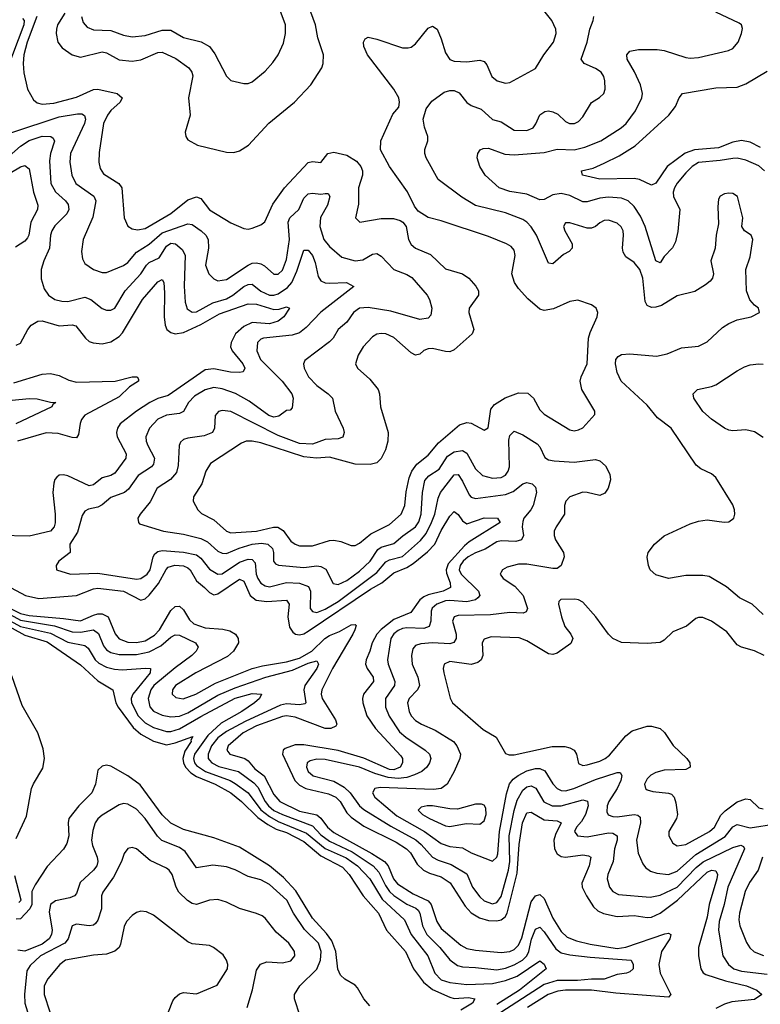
# Model space of a CAD drawing. Header units: inches. Extents: x 1308407 to 1441228, y 959628 to 1036311.
# Tile 607 of 656: x 1402246 to 1405697, y 1005245 to 1009834. Entities that reach past the tile are written whole.
import ezdxf

# ---------------------------------------------------------------- set-up
doc = ezdxf.new("R2010")
doc.units = ezdxf.units.IN
doc.header["$MEASUREMENT"] = 0
doc.layers.add('B4000', color=7, linetype='Continuous')

msp = doc.modelspace()

# ---------------------------------------------------------------- linework, layer by layer
at = {"layer": 'B4000', "color": 5}
for points, elevation in [([(1402326.4, 1009850), (1402281, 1009730), (1402265.9, 1009670), (1402261.8, 1009630), (1402265.9, 1009585.9), (1402282.1, 1009510), (1402310, 1009460.2), (1402326.9, 1009446.9), (1402350, 1009440.7), (1402405.4, 1009445.4), (1402510, 1009472.5), (1402590, 1009508.3), (1402610, 1009510.1), (1402700.3, 1009490), (1402723.2, 1009470), (1402714, 1009450), (1402670, 1009410.5), (1402654.6, 1009390), (1402636.9, 1009350), (1402616, 1009216), (1402614.8, 1009170), (1402621.3, 1009141.3), (1402635.7, 1009115.7), (1402708.2, 1009070), (1402721.2, 1009050), (1402732.9, 1008910), (1402750, 1008872.2), (1402770, 1008859.7), (1402795, 1008855), (1402830, 1008861.2), (1402950, 1008930.5), (1403030, 1008995.4), (1403070, 1009009), (1403090, 1009000.9), (1403130, 1008948.7), (1403230, 1008887.5), (1403290, 1008861.2), (1403310, 1008858.6), (1403330, 1008862.8), (1403370, 1008877.8), (1403388.3, 1008891.7), (1403426, 1008974), (1403479.6, 1009050), (1403590, 1009169.4), (1403610, 1009173.4), (1403650, 1009169.1), (1403682.6, 1009210), (1403710, 1009216.8), (1403770, 1009203.6), (1403815.4, 1009175.4), (1403835.4, 1009150), (1403842.7, 1009130), (1403843.5, 1009110), (1403825.2, 1009050), (1403825, 1008975.1), (1403810.6, 1008910), (1403830.5, 1008890.5), (1403930, 1008907.8), (1403987.8, 1008907.8), (1404018.9, 1008898.9), (1404031, 1008891), (1404046.7, 1008870), (1404058.5, 1008810), (1404070, 1008785.7), (1404090.5, 1008770), (1404159.8, 1008739.8), (1404230, 1008672.7), (1404310, 1008650.2), (1404339.1, 1008630), (1404372.3, 1008592.3), (1404383.9, 1008570), (1404384.4, 1008550), (1404340.2, 1008490), (1404339.3, 1008470), (1404361.6, 1008390), (1404353.8, 1008370), (1404270, 1008295.9), (1404250, 1008286.8), (1404230, 1008287), (1404170, 1008301.5), (1404150, 1008300.8), (1404130, 1008292.1), (1404110, 1008275.8), (1404090, 1008271.1), (1404070, 1008281.5), (1403990, 1008353.6), (1403952, 1008370), (1403930, 1008372), (1403910, 1008368), (1403890, 1008355.8), (1403847.1, 1008310), (1403822.8, 1008270), (1403810.3, 1008230), (1403820.4, 1008210), (1403878, 1008158), (1403916.9, 1008110), (1403922.8, 1008090), (1403926.9, 1008030), (1403963.6, 1007910), (1403962.2, 1007870), (1403950.2, 1007829.8), (1403930.9, 1007789.1), (1403910.9, 1007769.1), (1403878.9, 1007761.1), (1403810, 1007761.9), (1403690, 1007794.3), (1403629.1, 1007790.9), (1403570, 1007796.1), (1403370, 1007861.3), (1403329.6, 1007870.4), (1403300.7, 1007870), (1403279, 1007861), (1403134.6, 1007765.4), (1403113.8, 1007730), (1403095, 1007670), (1403055.5, 1007610), (1403054, 1007590), (1403076.5, 1007550), (1403092.4, 1007532.4), (1403150, 1007503.5), (1403210, 1007450.8), (1403230, 1007442.9), (1403350, 1007450.8), (1403429, 1007469), (1403448.6, 1007468.6), (1403473.3, 1007453.3), (1403510, 1007403.7), (1403530, 1007388.8), (1403550, 1007381.4), (1403610, 1007382.3), (1403690, 1007406), (1403710, 1007407.7), (1403742.4, 1007402.4), (1403790, 1007383.8), (1403810, 1007382.6), (1403830, 1007393.5), (1403882.1, 1007437.9), (1403970, 1007481.8), (1404024.3, 1007530), (1404040.2, 1007570), (1404047.1, 1007632.9), (1404060.8, 1007699.2), (1404073.2, 1007730), (1404097, 1007763), (1404150, 1007803.7), (1404197.9, 1007862.1), (1404294.7, 1007945.3), (1404330, 1007957.3), (1404350, 1007954), (1404410, 1007921.1), (1404428.5, 1007931.5), (1404441.1, 1008018.9), (1404458.7, 1008041.3), (1404508, 1008072), (1404570, 1008095.7), (1404613.9, 1008093.9), (1404640.3, 1008070), (1404670, 1008015.8), (1404690, 1007996.1), (1404810, 1007922.6), (1404830, 1007918), (1404850, 1007921.7), (1404870, 1007932.4), (1404925.6, 1007994.4), (1404926.6, 1008010), (1404864.8, 1008110), (1404857.4, 1008150), (1404862.4, 1008170), (1404890.5, 1008229.5), (1404896.8, 1008350), (1404903.8, 1008376.2), (1404937.4, 1008450), (1404939.6, 1008470), (1404932.3, 1008490), (1404910, 1008504.5), (1404847.6, 1008527.6), (1404810, 1008521.3), (1404734.2, 1008485.8), (1404690, 1008479.5), (1404670, 1008485.2), (1404613.3, 1008533.3), (1404570, 1008581.5), (1404551.4, 1008610), (1404539.8, 1008650), (1404555.4, 1008735.4), (1404550, 1008759.5), (1404536.4, 1008776.4), (1404514, 1008790), (1404430, 1008824.4), (1404210, 1008897.4), (1404150, 1008912.8), (1404102.3, 1008942.3), (1404085.2, 1008965.2), (1404052.5, 1009032.5), (1403969.8, 1009150), (1403927.6, 1009227.6), (1403929.2, 1009270), (1403985.3, 1009394.7), (1404013.1, 1009426.9), (1404015.7, 1009450), (1404012, 1009470), (1403990, 1009509.9), (1403867.3, 1009670), (1403849.9, 1009710), (1403848.3, 1009730), (1403855.3, 1009744.7), (1403870, 1009753), (1403910, 1009744.2), (1404030, 1009703.5), (1404056.9, 1009703.1), (1404070, 1009706.7), (1404090, 1009721.1), (1404150, 1009794.7), (1404170, 1009803.9), (1404190.8, 1009790), (1404210, 1009745.3), (1404230, 1009679.6), (1404250, 1009649.3), (1404270, 1009641.3), (1404330, 1009637.5), (1404390, 1009645.6), (1404410, 1009639.6), (1404423.6, 1009623.6), (1404446.3, 1009570), (1404470.7, 1009550), (1404510, 1009539), (1404530, 1009540.9), (1404650, 1009606.4), (1404688.6, 1009670), (1404733.1, 1009730), (1404746, 1009770), (1404745, 1009790), (1404726, 1009830), (1404670, 1009900.4)], 2680), ([(1402455.7, 1009864.3), (1402422.5, 1009810), (1402416.9, 1009790), (1402415.6, 1009770), (1402423.6, 1009730), (1402443.5, 1009703.5), (1402490, 1009670.2), (1402530, 1009660.1), (1402630, 1009683.8), (1402650, 1009680.4), (1402710, 1009647), (1402770, 1009641), (1402810, 1009647.5), (1402890, 1009682.2), (1402910, 1009682.3), (1402973.8, 1009653.8), (1403034.2, 1009610), (1403048.7, 1009590), (1403052.2, 1009572.2), (1403032, 1009470), (1403040.2, 1009390), (1403017.6, 1009310), (1403020.4, 1009290), (1403030, 1009274), (1403074.8, 1009250), (1403210, 1009216.2), (1403244.2, 1009215.8), (1403270, 1009222.8), (1403312.8, 1009250), (1403407.6, 1009352.4), (1403527.2, 1009450), (1403602.2, 1009530), (1403654.7, 1009610), (1403660.9, 1009630), (1403661.6, 1009670), (1403635.2, 1009750), (1403624.3, 1009810), (1403602.6, 1009870)], 2720), ([(1402534.1, 1009850), (1402541.3, 1009821.3), (1402560.1, 1009800.1), (1402590, 1009787.5), (1402670, 1009783.6), (1402730, 1009762.6), (1402770, 1009754.4), (1402830, 1009760.4), (1402910, 1009785.4), (1402950, 1009785.3), (1403010, 1009750.9), (1403091.3, 1009731.3), (1403130.1, 1009710.1), (1403155.3, 1009675.3), (1403210, 1009570.4), (1403230, 1009550.4), (1403290, 1009536.5), (1403310, 1009536.9), (1403330, 1009544.9), (1403390, 1009594.6), (1403425.5, 1009634.5), (1403451, 1009670), (1403474.9, 1009725.1), (1403484.8, 1009770), (1403484.2, 1009810), (1403455.8, 1009890)], 2740), ([(1405716.5, 1009130), (1405690, 1009152.6), (1405630, 1009179.4), (1405590, 1009188.4), (1405570, 1009188), (1405510, 1009177.5), (1405410, 1009169.2), (1405379.3, 1009150), (1405350, 1009120.7), (1405310, 1009072.5), (1405297, 1009050), (1405290.8, 1009030), (1405293.3, 1009010), (1405322.6, 1008950), (1405313.2, 1008846.8), (1405301.3, 1008798.7), (1405288.8, 1008771.2), (1405249, 1008730), (1405230, 1008701.3), (1405210, 1008709.6), (1405160.8, 1008870), (1405138.4, 1008918.4), (1405110, 1008963.7), (1405081.5, 1008990), (1405050, 1009002.1), (1404990, 1009006.4), (1404950, 1009001.8), (1404890, 1008986), (1404870, 1008985.7), (1404810, 1009014.9), (1404770, 1009023.7), (1404730, 1009018), (1404690, 1008996.1), (1404670, 1008994.8), (1404610, 1009020.5), (1404530, 1009032.9), (1404481, 1009050), (1404415.8, 1009110), (1404389.7, 1009150), (1404378, 1009190), (1404380.5, 1009210), (1404392.5, 1009227.5), (1404405.8, 1009234.2), (1404430, 1009234.7), (1404507.2, 1009207.2), (1404550, 1009204.2), (1404690, 1009216), (1404750, 1009230.1), (1404830, 1009227.6), (1404879.3, 1009240.7), (1404954, 1009270), (1405048.5, 1009330), (1405071.6, 1009350), (1405115.4, 1009410), (1405145.3, 1009470), (1405148.9, 1009490), (1405138.2, 1009530), (1405110.9, 1009590.9), (1405077.2, 1009650), (1405075.4, 1009670), (1405090, 1009687), (1405130, 1009696.1), (1405216.1, 1009696.1), (1405250, 1009690.8), (1405350, 1009658), (1405370, 1009654.6), (1405410, 1009658), (1405549.8, 1009690.2), (1405570, 1009700.3), (1405593.7, 1009730), (1405609.7, 1009770), (1405613.6, 1009793.6), (1405609.3, 1009810), (1405598.9, 1009818.9), (1405490, 1009869.8)], 2640), ([(1402259.6, 1009839.6), (1402266.6, 1009830), (1402265.2, 1009810), (1402159.9, 1009530)], 2660), ([(1405710, 1007061.7), (1405659.1, 1007110), (1405599.6, 1007139.6), (1405539.8, 1007190), (1405458.4, 1007238.4), (1405430, 1007243.2), (1405350, 1007244), (1405269.8, 1007229.8), (1405210, 1007246.3), (1405184.5, 1007270), (1405176, 1007290), (1405169.5, 1007329.5), (1405174, 1007350), (1405204.7, 1007390), (1405250, 1007428.9), (1405370, 1007484.1), (1405410, 1007496.5), (1405450, 1007502.6), (1405528.2, 1007491.8), (1405550, 1007493.7), (1405573.3, 1007510), (1405578.7, 1007530), (1405577.6, 1007550), (1405570, 1007572.7), (1405490, 1007700.5), (1405470, 1007717.3), (1405420.4, 1007740.3), (1405398.4, 1007758.4), (1405282.2, 1007930), (1405217.7, 1007977.7), (1405170, 1008038.2), (1405048.7, 1008150), (1405029.8, 1008190.2), (1405022.3, 1008230), (1405024.5, 1008250), (1405035.2, 1008264.8), (1405050, 1008273.8), (1405090, 1008276.3), (1405213.4, 1008266.6), (1405263.7, 1008276.3), (1405330, 1008304.4), (1405410, 1008312.7), (1405450, 1008332.7), (1405521.1, 1008398.9), (1405550, 1008418.3), (1405590, 1008434.6), (1405655.3, 1008450), (1405694, 1008470), (1405689.2, 1008490), (1405670, 1008503.7), (1405648.8, 1008528.8), (1405633.3, 1008570), (1405629.6, 1008670), (1405650.8, 1008729.2), (1405662, 1008810), (1405654.7, 1008830), (1405624.2, 1008850), (1405611.1, 1008870), (1405615.3, 1008910), (1405591.3, 1009010), (1405570, 1009024.5), (1405550, 1009025.6), (1405530, 1009022), (1405510, 1009012), (1405502.6, 1008997.4), (1405498.7, 1008961.3), (1405503, 1008883), (1405491.1, 1008830), (1405486.9, 1008770), (1405466.5, 1008710), (1405478.7, 1008650), (1405474, 1008630), (1405464.1, 1008615.9), (1405442.3, 1008597.7), (1405392.1, 1008568), (1405310, 1008547.6), (1405237.4, 1008502.6), (1405210, 1008493.8), (1405190, 1008493.1), (1405170, 1008502.5), (1405160.5, 1008520.5), (1405150.3, 1008630), (1405136.6, 1008670), (1405110, 1008702.5), (1405070, 1008728.4), (1405058.9, 1008750), (1405055.4, 1008770), (1405060.2, 1008830), (1405057.7, 1008850), (1405049, 1008869), (1405030, 1008886), (1404990, 1008900.4), (1404970, 1008898.5), (1404950, 1008888), (1404930, 1008869.8), (1404910, 1008862.2), (1404890, 1008861.8), (1404810, 1008887.7), (1404790, 1008887.6), (1404780.2, 1008870), (1404785.8, 1008850), (1404820.2, 1008790), (1404820.9, 1008770), (1404806, 1008754), (1404780.6, 1008739.4), (1404730, 1008696.3), (1404710, 1008699.5), (1404653.7, 1008830), (1404630, 1008869.1), (1404610, 1008890.5), (1404590, 1008902.8), (1404510, 1008934.3), (1404370, 1008968.8), (1404306.5, 1009006.5), (1404196.8, 1009090), (1404139.8, 1009190), (1404133.6, 1009210), (1404133.8, 1009230), (1404147.4, 1009270), (1404147.7, 1009290), (1404132.7, 1009332.7), (1404126.9, 1009370), (1404140.4, 1009419.6), (1404165.8, 1009454.2), (1404223.9, 1009496.1), (1404250, 1009504.3), (1404270, 1009504), (1404293.3, 1009493.4), (1404330, 1009448.1), (1404350, 1009435.1), (1404396.8, 1009416.8), (1404450, 1009369.4), (1404490, 1009359), (1404550, 1009319.8), (1404610, 1009317.6), (1404638, 1009330), (1404651.5, 1009348.5), (1404670, 1009391.6), (1404693, 1009407), (1404710, 1009409.3), (1404730, 1009405.2), (1404753.4, 1009393.4), (1404790, 1009360.2), (1404808.4, 1009350), (1404831.6, 1009350), (1404850, 1009359.7), (1404870, 1009380.9), (1404911.1, 1009448.9), (1404948.3, 1009471.7), (1404968.3, 1009490), (1404975, 1009510), (1404973.5, 1009550), (1404968, 1009570), (1404955.8, 1009590), (1404930, 1009607.4), (1404876.4, 1009630), (1404862.2, 1009650), (1404890.8, 1009729.2), (1404902.1, 1009790), (1404918.9, 1009830), (1404921.2, 1009850)], 2660), ([(1405698, 1009238), (1405650, 1009264.2), (1405610, 1009271.8), (1405570, 1009263.5), (1405502.9, 1009237.1), (1405390, 1009227.3), (1405347.1, 1009212.9), (1405263.6, 1009150), (1405210, 1009072), (1405190, 1009063.1), (1405133.6, 1009090), (1405110, 1009094.5), (1404950, 1009090.8), (1404869.4, 1009110), (1404863.7, 1009130), (1404917.8, 1009142.2), (1404970, 1009165.2), (1405040, 1009200), (1405114.2, 1009245.8), (1405271.5, 1009390), (1405301.5, 1009430), (1405318.5, 1009470), (1405335.1, 1009490), (1405490, 1009517.1), (1405590, 1009519.8), (1405630, 1009535), (1405730, 1009595.1)], 2620), ([(1402210, 1009308.6), (1402430, 1009381.6), (1402515.3, 1009395.3), (1402534.8, 1009394.8), (1402548.5, 1009388.5), (1402553.2, 1009370), (1402548.4, 1009350), (1402483.4, 1009210), (1402479.8, 1009170), (1402489.2, 1009109.2), (1402508, 1009070), (1402591.6, 1009011.6), (1402600.4, 1008990), (1402586.6, 1008913.4), (1402541.1, 1008810), (1402533.6, 1008753.6), (1402539.2, 1008719.2), (1402550, 1008697.1), (1402590.5, 1008670), (1402630, 1008656.2), (1402650, 1008656.5), (1402730, 1008687.8), (1402750, 1008702.2), (1402790, 1008751), (1402850, 1008788.1), (1402910, 1008840.2), (1403030, 1008883.2), (1403050, 1008879.8), (1403091.8, 1008850), (1403113.4, 1008830), (1403123.8, 1008810), (1403125.5, 1008770), (1403111.8, 1008690), (1403127.3, 1008650), (1403150, 1008627.1), (1403170, 1008617.5), (1403210, 1008623), (1403310, 1008690.7), (1403330, 1008699.3), (1403350, 1008701.5), (1403370, 1008696.8), (1403386.5, 1008686.5), (1403430, 1008647.8), (1403450, 1008648.1), (1403470, 1008666.8), (1403490, 1008716.5), (1403503, 1008810), (1403496.4, 1008890), (1403505.4, 1008910), (1403546.8, 1008950), (1403570, 1009002), (1403590, 1009022.7), (1403610, 1009025.1), (1403650, 1009020.5), (1403670, 1009024.7), (1403683.7, 1009023.7), (1403691.4, 1009010), (1403679.8, 1008970), (1403647.6, 1008912.4), (1403643.9, 1008870), (1403663.9, 1008810), (1403690, 1008777.2), (1403747.3, 1008727.3), (1403809.6, 1008709.6), (1403844.8, 1008715.2), (1403890, 1008742), (1403910, 1008744.6), (1403930, 1008731.9), (1403989.3, 1008669.3), (1404050, 1008646.6), (1404073.1, 1008633.1), (1404145.2, 1008550), (1404155.8, 1008530), (1404167.1, 1008490), (1404162.4, 1008457.6), (1404150, 1008442.7), (1404110, 1008436.2), (1403974.9, 1008474.9), (1403870, 1008493.1), (1403830.1, 1008489.9), (1403801.7, 1008470), (1403770, 1008423.8), (1403730.1, 1008389.9), (1403706, 1008350), (1403690, 1008332.5), (1403574.8, 1008245.2), (1403569.1, 1008230), (1403572, 1008210), (1403592.5, 1008170), (1403630, 1008129.4), (1403684.2, 1008090), (1403704.1, 1008070), (1403715.5, 1008010), (1403754, 1007930), (1403757.6, 1007910), (1403751.5, 1007888.5), (1403730, 1007879.8), (1403670, 1007877.5), (1403610, 1007856), (1403550, 1007859.5), (1403450, 1007895.5), (1403230, 1008008.7), (1403190, 1008012.6), (1403172.6, 1008007.4), (1403156.1, 1007990), (1403154.3, 1007930), (1403144, 1007910), (1403105.5, 1007894.5), (1403030, 1007884.1), (1403010, 1007877.1), (1402995.3, 1007864.7), (1402988.6, 1007850), (1402984.3, 1007755.7), (1402976.3, 1007723.7), (1402948.8, 1007691.2), (1402886.5, 1007650), (1402853.6, 1007586.4), (1402807.2, 1007530), (1402796.5, 1007510), (1402799.3, 1007490), (1402804.7, 1007484.7), (1402915.5, 1007450), (1403010, 1007435.8), (1403090, 1007416.4), (1403120.5, 1007400.5), (1403170, 1007357.2), (1403190, 1007346.9), (1403210, 1007346.5), (1403268.7, 1007371.3), (1403330, 1007389.1), (1403373.5, 1007393.5), (1403402.3, 1007390), (1403423.9, 1007370), (1403428.8, 1007350), (1403428.5, 1007310), (1403438.1, 1007298.1), (1403451.4, 1007291.4), (1403570, 1007281.3), (1403630, 1007287.9), (1403650, 1007286), (1403672.8, 1007272.8), (1403706.3, 1007206.3), (1403730, 1007202.1), (1403770, 1007220.7), (1403830, 1007262.9), (1403879.3, 1007310), (1403914.9, 1007365.1), (1403930, 1007375), (1403990, 1007392.2), (1404031.5, 1007428.5), (1404091.2, 1007470), (1404106.3, 1007493.7), (1404117.6, 1007530), (1404123, 1007630), (1404134, 1007686), (1404152.3, 1007707.7), (1404201.3, 1007738.7), (1404240.2, 1007799.8), (1404270, 1007820.5), (1404310, 1007826.2), (1404330, 1007814), (1404370, 1007740.2), (1404402.8, 1007710), (1404450, 1007696.4), (1404490, 1007700.6), (1404510, 1007711.5), (1404522.2, 1007730), (1404528.4, 1007750), (1404526, 1007874), (1404530, 1007896.4), (1404550, 1007915.5), (1404590, 1007899.4), (1404657.2, 1007857.2), (1404670, 1007842.6), (1404693.3, 1007793.3), (1404710, 1007783), (1404737.3, 1007777.3), (1404830, 1007771.9), (1404930, 1007784.9), (1404950, 1007778.3), (1404975.4, 1007755.4), (1404995.5, 1007715.5), (1404999.1, 1007690), (1404987.8, 1007650), (1404972.4, 1007627.6), (1404950, 1007616.8), (1404891.1, 1007631.1), (1404870, 1007631.2), (1404810.3, 1007610), (1404790.3, 1007590), (1404784.7, 1007570), (1404784.7, 1007530), (1404745.2, 1007470), (1404737.2, 1007450), (1404736.5, 1007430), (1404742.9, 1007410), (1404780.6, 1007350), (1404782.9, 1007330), (1404768.9, 1007290), (1404750, 1007276.8), (1404730, 1007275.4), (1404610, 1007296.4), (1404570, 1007296.3), (1404518.1, 1007281.9), (1404496.5, 1007270), (1404490, 1007259.5), (1404485.5, 1007250), (1404499.1, 1007230), (1404553.5, 1007193.5), (1404591.5, 1007150), (1404612.7, 1007090), (1404606.6, 1007073.4), (1404592.2, 1007067.8), (1404530, 1007070.4), (1404440.6, 1007059.4), (1404290, 1007056.4), (1404270, 1007051.3), (1404263.2, 1007030), (1404280.7, 1006970), (1404280.1, 1006950), (1404269.1, 1006930.9), (1404250, 1006924.8), (1404170, 1006929.2), (1404115, 1006925), (1404090, 1006916.5), (1404077.9, 1006902.1), (1404071.4, 1006870), (1404075.6, 1006830), (1404102, 1006770), (1404109.4, 1006730), (1404099.3, 1006710), (1404061.5, 1006670), (1404053.6, 1006650), (1404060.8, 1006610), (1404070.9, 1006590), (1404090, 1006567.5), (1404119, 1006550), (1404182.8, 1006522.8), (1404267.3, 1006470), (1404283.5, 1006450), (1404299.8, 1006410), (1404297.1, 1006390), (1404271, 1006330), (1404237.7, 1006270), (1404209.6, 1006250.4), (1404174.5, 1006245.5), (1403925.5, 1006254.5), (1403901.1, 1006250), (1403889.4, 1006230), (1403901.2, 1006210), (1404003.8, 1006123.8), (1404131.8, 1006050), (1404210, 1005994.8), (1404250, 1005980.9), (1404310, 1005974.2), (1404350, 1005951.2), (1404450, 1005911.3), (1404469.9, 1005930.1), (1404474, 1005946), (1404482.6, 1006050), (1404514.4, 1006225.6), (1404527.9, 1006272.1), (1404545.5, 1006294.5), (1404568.7, 1006311.3), (1404610, 1006333), (1404650, 1006344.5), (1404670, 1006343.6), (1404692.8, 1006332.8), (1404730, 1006271.8), (1404750, 1006250.8), (1404770, 1006241.5), (1404790, 1006239.3), (1404827.8, 1006250), (1404930, 1006292.5), (1405030, 1006325.8), (1405044.7, 1006324.7), (1405051.8, 1006311.8), (1405047.5, 1006287.5), (1405030.8, 1006250), (1404990.8, 1006190), (1404983, 1006170), (1404981.4, 1006141.4), (1404988.1, 1006128.1), (1405010, 1006120.4), (1405030, 1006118.9), (1405109, 1006129), (1405126.6, 1006126.6), (1405136.8, 1006116.8), (1405139.3, 1006090), (1405120.7, 1006010), (1405128.6, 1005948.6), (1405150, 1005899.5), (1405162.5, 1005882.5), (1405185.5, 1005865.5), (1405215.3, 1005855.3), (1405270, 1005849.6), (1405310, 1005865.3), (1405397.5, 1005942.5), (1405533.8, 1006026.2), (1405570, 1006071.4), (1405590, 1006082.5), (1405650, 1006066.8), (1405770, 1006086.2)], 2660), ([(1402170, 1009175.1), (1402250, 1009244.6), (1402290, 1009270.7), (1402350.9, 1009290.9), (1402390.6, 1009290.6), (1402402.2, 1009282.2), (1402408.2, 1009268.2), (1402389.1, 1009210), (1402384.3, 1009175.7), (1402390.6, 1009070), (1402412, 1009032), (1402459.4, 1008990), (1402472.3, 1008972.3), (1402475, 1008950), (1402465.7, 1008930), (1402410, 1008872.9), (1402395.9, 1008850), (1402390.1, 1008830), (1402385.3, 1008770), (1402357.7, 1008710), (1402346.2, 1008670), (1402346.6, 1008626.6), (1402360.3, 1008580.3), (1402380.3, 1008550), (1402410, 1008530.2), (1402442.1, 1008522.1), (1402470, 1008521.3), (1402550, 1008540.4), (1402578, 1008530), (1402630, 1008488), (1402650, 1008480.2), (1402670, 1008479.7), (1402690, 1008490.2), (1402738.1, 1008570), (1402811.1, 1008648.9), (1402837.1, 1008690), (1402850, 1008701.8), (1402895.6, 1008724.4), (1402930, 1008778.2), (1402950, 1008792.1), (1402971.9, 1008790), (1403002.5, 1008762.5), (1403016.8, 1008736.8), (1403012.2, 1008592.2), (1403017.7, 1008517.7), (1403026.8, 1008486.8), (1403050, 1008471.6), (1403070, 1008472.9), (1403145.7, 1008514.3), (1403210, 1008533.7), (1403238.5, 1008550), (1403290, 1008590.9), (1403310, 1008599.9), (1403330, 1008600.9), (1403370, 1008568.4), (1403410, 1008550.1), (1403430, 1008549.7), (1403450, 1008557), (1403493.3, 1008586.7), (1403514.5, 1008610), (1403537.9, 1008662.1), (1403570, 1008759.5), (1403590, 1008759.6), (1403610, 1008734.7), (1403622.8, 1008702.8), (1403636.7, 1008636.7), (1403650, 1008617.7), (1403670, 1008608.2), (1403690, 1008606.7), (1403769.3, 1008609.3), (1403803.8, 1008590), (1403648.9, 1008471.1), (1403580.6, 1008399.4), (1403550, 1008374.1), (1403516.1, 1008363.9), (1403382, 1008350), (1403370, 1008345.6), (1403354.4, 1008330), (1403351.5, 1008290), (1403368, 1008250), (1403469.4, 1008150), (1403513.8, 1008090), (1403520.6, 1008070), (1403515.2, 1008024.8), (1403506.6, 1008013.4), (1403490, 1008012.9), (1403454.3, 1007985.7), (1403430, 1007981), (1403406.9, 1007990), (1403315.7, 1008055.7), (1403251.3, 1008091.3), (1403190, 1008113.2), (1403150, 1008119.2), (1403110, 1008108.2), (1403060.5, 1008079.5), (1403033.3, 1008050), (1403010, 1008007.4), (1402990, 1007998.1), (1402929.7, 1007990.3), (1402890, 1007971.9), (1402850.2, 1007930), (1402834.2, 1007890), (1402835.3, 1007870), (1402842.8, 1007850), (1402874.7, 1007790), (1402870, 1007763.1), (1402860.1, 1007750), (1402798.3, 1007710), (1402753.7, 1007646.3), (1402733.8, 1007630), (1402670, 1007606.9), (1402630, 1007573.3), (1402610, 1007562.6), (1402566.8, 1007553.2), (1402550, 1007542.7), (1402537.3, 1007522.7), (1402514.7, 1007445.3), (1402480.3, 1007390), (1402480.7, 1007350), (1402428.4, 1007310), (1402415.5, 1007290), (1402417.3, 1007270), (1402482, 1007250), (1402610, 1007254.3), (1402790, 1007226.7), (1402810.3, 1007229.7), (1402839.9, 1007250), (1402854.5, 1007270), (1402867.9, 1007330), (1402876, 1007344), (1402890, 1007354.6), (1402910, 1007359.3), (1403010, 1007352.8), (1403070, 1007339.1), (1403090, 1007324.2), (1403130, 1007272.9), (1403170, 1007250.1), (1403190, 1007251.9), (1403270, 1007305.3), (1403310, 1007319), (1403330, 1007318.8), (1403342.8, 1007302.8), (1403347.5, 1007250), (1403355.2, 1007230), (1403370, 1007207.9), (1403390, 1007194.7), (1403410, 1007190.1), (1403490, 1007210.9), (1403550, 1007208.1), (1403591.6, 1007191.6), (1403601, 1007170), (1403599.1, 1007090), (1403610, 1007075), (1403630, 1007071.7), (1403670, 1007086.2), (1403730, 1007121.7), (1403910, 1007258.2), (1403952.9, 1007307.1), (1403970, 1007316.7), (1404030, 1007331.6), (1404113.9, 1007406.1), (1404140.5, 1007439.5), (1404165.4, 1007490), (1404180.3, 1007530), (1404196.3, 1007603.7), (1404207.5, 1007630), (1404270, 1007713.4), (1404290, 1007714), (1404310, 1007683.7), (1404340.1, 1007620.1), (1404350, 1007608.1), (1404370, 1007602.5), (1404510, 1007620.8), (1404544.9, 1007635.1), (1404590, 1007670.2), (1404610, 1007677.1), (1404633.7, 1007670), (1404650, 1007654.9), (1404654.3, 1007630), (1404639.3, 1007570), (1404628.3, 1007550), (1404594.8, 1007510), (1404590, 1007495.1), (1404587.9, 1007470), (1404593, 1007430), (1404584.6, 1007410), (1404558.1, 1007401.9), (1404490, 1007404.6), (1404470, 1007400.6), (1404414.4, 1007365.6), (1404370, 1007349), (1404335.8, 1007330), (1404312.6, 1007310), (1404298.8, 1007290), (1404294.4, 1007270), (1404303.1, 1007250), (1404384.2, 1007170), (1404390.2, 1007150), (1404381.2, 1007138.8), (1404370.7, 1007129.3), (1404330, 1007120.1), (1404250, 1007126.7), (1404230, 1007124.7), (1404189.6, 1007110.4), (1404168.5, 1007091.5), (1404162.9, 1007077.1), (1404162.5, 1007030), (1404154.8, 1007005.2), (1404130, 1006996.6), (1404050, 1006999.5), (1404030, 1006996), (1404010, 1006987.5), (1403990, 1006971.3), (1403975.7, 1006950), (1403960.1, 1006850), (1403963.1, 1006830), (1403993.7, 1006750), (1403992.6, 1006730), (1403951.2, 1006670), (1403950.6, 1006630), (1403967.5, 1006587.5), (1404015.1, 1006515.1), (1404045.1, 1006490), (1404135, 1006430), (1404156.1, 1006410), (1404161.3, 1006390), (1404155.8, 1006370), (1404142.5, 1006350), (1404120.2, 1006330), (1404086.5, 1006313.5), (1404050, 1006302.2), (1404010, 1006296.4), (1403962.3, 1006302.3), (1403900.7, 1006320.7), (1403828.7, 1006350), (1403670, 1006386.1), (1403630, 1006386.7), (1403600.2, 1006379.8), (1403585.3, 1006370), (1403582.1, 1006350), (1403589.6, 1006330), (1403613.4, 1006310), (1403710, 1006284), (1403757.4, 1006257.4), (1403786.5, 1006230), (1403828.8, 1006170), (1403850, 1006152.2), (1403975, 1006075), (1404091.3, 1006011.3), (1404117.6, 1005990), (1404170.1, 1005930.1), (1404196.3, 1005916.3), (1404256.3, 1005896.3), (1404330, 1005852.1), (1404355.6, 1005790), (1404390, 1005745.3), (1404410, 1005727.2), (1404450, 1005713.5), (1404470, 1005718.8), (1404490, 1005747.4), (1404523.9, 1005870), (1404530, 1005909.9), (1404526.9, 1006030), (1404550, 1006148), (1404564.5, 1006195.5), (1404590, 1006242.5), (1404610, 1006257.7), (1404630, 1006263), (1404651.7, 1006251.7), (1404689.1, 1006189.1), (1404727.6, 1006170), (1404770, 1006170.1), (1404870, 1006197), (1404892.1, 1006192.1), (1404894.4, 1006170), (1404882.7, 1006130), (1404863.4, 1006096.6), (1404840.9, 1006070), (1404831.8, 1006050), (1404845.3, 1006030), (1404890, 1006024.8), (1404990, 1006043.3), (1405010, 1006042.5), (1405030.1, 1006030.1), (1405030.1, 1006010), (1405018.2, 1005970), (1405011.7, 1005910), (1404987.5, 1005850), (1404983.7, 1005830), (1404993.8, 1005790), (1405010.1, 1005770.1), (1405036.1, 1005756.1), (1405184, 1005744), (1405230, 1005752.8), (1405310, 1005790.1), (1405398, 1005882), (1405431.3, 1005908.7), (1405570, 1005975.8), (1405605.8, 1005985.8), (1405619.4, 1005979.4), (1405623.8, 1005970), (1405546.2, 1005790), (1405529.3, 1005710), (1405504.9, 1005630), (1405502.3, 1005590), (1405523, 1005470), (1405549.4, 1005430), (1405574.4, 1005410), (1405610, 1005399.5), (1405730, 1005385.6)], 2640), ([(1402030, 1009019.7), (1402250, 1009148.7), (1402270, 1009155.4), (1402290, 1009139.3), (1402309.6, 1009030), (1402330.8, 1008970), (1402328.9, 1008950), (1402297.1, 1008890), (1402288.3, 1008830), (1402282.7, 1008817.3), (1402270, 1008802.5), (1402225.7, 1008774.3)], 2620), ([(1402230, 1008316.5), (1402250, 1008327.2), (1402283.6, 1008390), (1402299.5, 1008410), (1402330, 1008429.6), (1402350, 1008431.1), (1402430, 1008407.7), (1402490, 1008412.2), (1402507, 1008407), (1402552.1, 1008350), (1402570, 1008334.3), (1402587.7, 1008327.7), (1402630, 1008324.1), (1402670, 1008332.5), (1402710, 1008357.9), (1402724.9, 1008375.1), (1402818.3, 1008530), (1402890, 1008612), (1402910, 1008622.6), (1402917.1, 1008610), (1402921.4, 1008561.4), (1402919.2, 1008450), (1402923.1, 1008410), (1402932, 1008390), (1402950, 1008376.8), (1402969.7, 1008369.7), (1403010, 1008376.2), (1403090, 1008413.2), (1403176.4, 1008463.6), (1403310, 1008510.4), (1403350, 1008508), (1403430, 1008483.7), (1403454.6, 1008485.4), (1403490, 1008496.5), (1403503.1, 1008490), (1403477.1, 1008450), (1403450.9, 1008429.1), (1403410, 1008417.3), (1403330, 1008422.1), (1403290, 1008404.6), (1403251.8, 1008370), (1403230.9, 1008330), (1403228.3, 1008310), (1403235.4, 1008290), (1403285.3, 1008230), (1403294.6, 1008210), (1403286.7, 1008193.3), (1403270.2, 1008189.8), (1403228, 1008192), (1403150, 1008207.1), (1403110, 1008202.3), (1402938, 1008082), (1402890, 1008068.2), (1402852.6, 1008050), (1402790, 1008009.1), (1402714.8, 1007950), (1402701.7, 1007930), (1402697, 1007910), (1402699.8, 1007890), (1402741.5, 1007810), (1402740.4, 1007790), (1402690, 1007719.9), (1402670.8, 1007709.2), (1402630, 1007699.2), (1402590, 1007666), (1402570, 1007661.1), (1402470, 1007707.9), (1402450, 1007712.5), (1402430, 1007710.6), (1402418.5, 1007701.5), (1402409.6, 1007690.4), (1402405.4, 1007674.6), (1402400.1, 1007630), (1402411.7, 1007530), (1402410.6, 1007489.4), (1402406.7, 1007470), (1402390.2, 1007450), (1402290, 1007427), (1402150, 1007430.4)], 2620), ([(1405710, 1007887.3), (1405670, 1007912.9), (1405630, 1007921.8), (1405570, 1007917.6), (1405550, 1007921), (1405530.7, 1007930.7), (1405470, 1007971.6), (1405430, 1008007.8), (1405387.6, 1008070), (1405384.5, 1008090), (1405405.2, 1008110), (1405470, 1008124), (1405490, 1008132.4), (1405590, 1008197.6), (1405623.7, 1008216.3), (1405650, 1008224.9), (1405690, 1008230.2), (1405710, 1008228.3)], 2640), ([(1402218.8, 1008141.2), (1402350, 1008181.3), (1402390, 1008185.1), (1402430, 1008176.1), (1402474.4, 1008154.4), (1402510, 1008145.1), (1402690.9, 1008149.1), (1402770.1, 1008170.1), (1402793.4, 1008170), (1402798.9, 1008158.9), (1402800.3, 1008150), (1402757.3, 1008122.7), (1402710, 1008076.6), (1402549.8, 1007990.2), (1402534.1, 1007970), (1402527.2, 1007952.7), (1402519.4, 1007900.6), (1402510, 1007885.6), (1402490, 1007886.6), (1402425, 1007905), (1402370, 1007908.5), (1402235.3, 1007870)], 2580), ([(1402130, 1008053.5), (1402290, 1008068.9), (1402326.7, 1008066.7), (1402390, 1008051.3), (1402414, 1008050), (1402399.6, 1008040.4), (1402396, 1008030), (1402227.4, 1007950)], 2560), ([(1402206.4, 1007186.4), (1402272.3, 1007150), (1402335.6, 1007135.6), (1402510, 1007150.7), (1402590, 1007181.9), (1402610, 1007183.9), (1402730.3, 1007170.3), (1402810, 1007128.9), (1402830, 1007134.2), (1402850, 1007152.3), (1402893.2, 1007206.8), (1402928.1, 1007271.9), (1402938.4, 1007281.6), (1402968.8, 1007291.2), (1403010, 1007288.9), (1403030, 1007279.9), (1403039.6, 1007270), (1403070, 1007217.9), (1403107.9, 1007187.9), (1403130, 1007163.9), (1403150, 1007153.8), (1403170, 1007157.5), (1403270, 1007226.4), (1403290, 1007217.4), (1403320.5, 1007150), (1403348.6, 1007128.6), (1403397.9, 1007122.1), (1403490, 1007129), (1403501.7, 1007110), (1403495.6, 1007050), (1403502.6, 1007002.6), (1403518.9, 1006978.9), (1403530.5, 1006970.5), (1403550, 1006967.2), (1403570, 1006971.7), (1403590, 1006983.9), (1403880.8, 1007179.2), (1403934.3, 1007210), (1403990, 1007256.3), (1404050, 1007280.5), (1404080.1, 1007299.9), (1404145.8, 1007354.2), (1404180.1, 1007390), (1404210, 1007453.4), (1404250, 1007520.6), (1404270, 1007541.2), (1404290, 1007527.6), (1404310, 1007498), (1404330, 1007483.7), (1404410, 1007511.8), (1404472.7, 1007510), (1404484.4, 1007490), (1404340.3, 1007399.7), (1404318.1, 1007381.9), (1404242.6, 1007297.4), (1404233.6, 1007270), (1404234.4, 1007254.4), (1404252.2, 1007210), (1404253, 1007187), (1404218.6, 1007170), (1404150, 1007153.5), (1404130, 1007144.5), (1404110.7, 1007129.3), (1404069.4, 1007070.6), (1403990, 1007037.8), (1403930, 1006991.4), (1403910.4, 1006970), (1403888.8, 1006930), (1403877.7, 1006890), (1403860.1, 1006850), (1403857.4, 1006830), (1403865.6, 1006810), (1403893.4, 1006770), (1403894.7, 1006750), (1403848.6, 1006690), (1403843.6, 1006670), (1403845.2, 1006650), (1403864.2, 1006590), (1403903.3, 1006530), (1404022.3, 1006402.3), (1404029.1, 1006390), (1404029.6, 1006370), (1404018.3, 1006350), (1403990, 1006337.9), (1403970, 1006339.1), (1403850, 1006391.6), (1403730, 1006428.1), (1403570, 1006454.7), (1403530, 1006454.4), (1403483.2, 1006436.8), (1403474.5, 1006430), (1403470.1, 1006410), (1403527.9, 1006287.9), (1403550, 1006265.9), (1403579, 1006250), (1403685.3, 1006225.3), (1403719, 1006210), (1403739.9, 1006190), (1403770, 1006136.4), (1403790, 1006116.9), (1403850, 1006075.3), (1404000.8, 1006000.8), (1404048.6, 1005970), (1404066.8, 1005950), (1404097.9, 1005897.9), (1404127.8, 1005870), (1404155.4, 1005855.4), (1404210, 1005839), (1404251.4, 1005811.4), (1404322, 1005702), (1404350, 1005671.7), (1404388, 1005648), (1404430, 1005635.6), (1404470, 1005633.2), (1404490, 1005639.1), (1404508.1, 1005651.9), (1404517.9, 1005670), (1404564.3, 1005855.7), (1404573.9, 1005990), (1404588.4, 1006090), (1404610, 1006136.6), (1404630, 1006140.4), (1404690, 1006104.4), (1404750, 1006099.8), (1404769.2, 1006090), (1404743.2, 1006036.8), (1404735.6, 1006010), (1404738.2, 1005970), (1404750, 1005945.5), (1404770, 1005934), (1404790, 1005931.2), (1404870, 1005941.8), (1404896.8, 1005936.8), (1404906.9, 1005930), (1404899.6, 1005890), (1404866.2, 1005810), (1404867.6, 1005790), (1404886.9, 1005750), (1404919.4, 1005699.4), (1404940, 1005680), (1404967.2, 1005667.2), (1405030, 1005654.6), (1405110, 1005658.7), (1405170, 1005648.6), (1405190, 1005650.5), (1405230, 1005669.7), (1405312.1, 1005730), (1405450, 1005860.7), (1405470, 1005869.6), (1405490, 1005867.2), (1405497.5, 1005850), (1405494.1, 1005830), (1405458.9, 1005710), (1405449.3, 1005650), (1405409.6, 1005510), (1405409.1, 1005470), (1405419.8, 1005410), (1405430.6, 1005390.6), (1405443.2, 1005383.2), (1405534.4, 1005354.4), (1405632.4, 1005330), (1405681.2, 1005310), (1405704.2, 1005290), (1405670, 1005267.2), (1405564.5, 1005255.5), (1405530, 1005245), (1405490, 1005225.6)], 2620), ([(1402170, 1007107.2), (1402250, 1007065.8), (1402290, 1007057.1), (1402450, 1007043.2), (1402530, 1007031.6), (1402590, 1007058.5), (1402610, 1007065.1), (1402630, 1007065.2), (1402657.8, 1007050), (1402691, 1006971), (1402708.7, 1006948.7), (1402750, 1006933.2), (1402790, 1006931.9), (1402830, 1006939), (1402874.8, 1006965.2), (1402896.9, 1006990), (1402950, 1007080.1), (1402970, 1007098.4), (1402990, 1007100.7), (1403010, 1007083.8), (1403036.9, 1007036.9), (1403057.4, 1007017.4), (1403110, 1006999), (1403193.1, 1006993.1), (1403225.7, 1006985.7), (1403251.4, 1006970), (1403263.5, 1006950), (1403265, 1006930), (1403242.6, 1006890), (1403214.7, 1006865.3), (1403066.9, 1006790), (1402972.7, 1006730), (1402957.6, 1006710), (1402956.3, 1006690), (1402974, 1006674), (1403008.4, 1006668.4), (1403066.2, 1006690), (1403157.7, 1006742.3), (1403329.6, 1006810.3), (1403376.9, 1006823.1), (1403490, 1006841.6), (1403550, 1006858.6), (1403607.7, 1006890), (1403667.8, 1006950), (1403690, 1006963.9), (1403736.9, 1006983.1), (1403790, 1007013.4), (1403810, 1007014.7), (1403813.2, 1007010), (1403808.3, 1006990), (1403798, 1006970), (1403703.4, 1006810), (1403653.4, 1006710), (1403650.9, 1006690), (1403656.2, 1006670), (1403717.8, 1006570), (1403724, 1006550), (1403718.8, 1006541.2), (1403696.3, 1006530), (1403670, 1006529.9), (1403530, 1006583.7), (1403490, 1006589.6), (1403470, 1006586.2), (1403350, 1006543.1), (1403286.9, 1006510), (1403217.7, 1006450), (1403210.8, 1006430), (1403225.6, 1006410), (1403295, 1006390), (1403310, 1006379.6), (1403342.3, 1006342.3), (1403385.7, 1006310), (1403430, 1006221.9), (1403458.9, 1006190), (1403550, 1006145), (1403630, 1006127.6), (1403650, 1006112), (1403679.7, 1006070), (1403710, 1006045.1), (1403887.7, 1005947.7), (1403945.8, 1005910), (1403963.1, 1005890), (1403988.6, 1005830), (1404006.9, 1005806.9), (1404079.7, 1005759.7), (1404150, 1005726.6), (1404162.7, 1005710), (1404190.5, 1005630), (1404210, 1005597.3), (1404301, 1005521), (1404330, 1005504.4), (1404370, 1005496.5), (1404490, 1005486.6), (1404530, 1005491.4), (1404550, 1005500.8), (1404570, 1005520.4), (1404585.2, 1005554.8), (1404630, 1005722), (1404650, 1005750.9), (1404670, 1005755.9), (1404690, 1005738.2), (1404730, 1005645.5), (1404770, 1005584.7), (1404797.9, 1005557.9), (1404840, 1005540), (1404904.6, 1005524.6), (1405030, 1005504.3), (1405070, 1005510.6), (1405252.6, 1005572.6), (1405270, 1005575.8), (1405280.6, 1005570), (1405275.2, 1005550), (1405237.2, 1005490), (1405225, 1005430), (1405230.4, 1005390), (1405280.2, 1005290), (1405270, 1005277.6), (1405023.7, 1005296.3), (1404910, 1005309.7), (1404790, 1005310.2), (1404754.4, 1005305.6), (1404708.9, 1005290), (1404612.3, 1005230)], 2580), ([(1405715.1, 1006870), (1405670, 1006892.4), (1405609.9, 1006909.9), (1405590, 1006920.8), (1405541.6, 1006981.6), (1405470, 1007030.9), (1405430, 1007047.1), (1405410, 1007048.2), (1405396.5, 1007043.5), (1405353.2, 1007006.8), (1405290, 1006980.7), (1405250, 1006941.6), (1405230, 1006931.1), (1405170, 1006926.6), (1405050, 1006931.3), (1405010, 1006949.6), (1404990, 1006969.7), (1404931.1, 1007050), (1404870, 1007118.7), (1404850, 1007129.7), (1404832.9, 1007132.9), (1404767.8, 1007132.2), (1404758.5, 1007121.5), (1404757, 1007110), (1404770.2, 1007050), (1404786.3, 1007006.3), (1404814.3, 1006970), (1404823.2, 1006950), (1404814.1, 1006925.9), (1404750, 1006881.8), (1404730, 1006875.8), (1404710, 1006878), (1404610, 1006939.5), (1404573, 1006953), (1404442.8, 1006957.2), (1404410, 1006947.3), (1404401.8, 1006930), (1404404.5, 1006870), (1404396.1, 1006850), (1404381.5, 1006838.5), (1404350, 1006828.7), (1404250, 1006842), (1404223.6, 1006830), (1404219.7, 1006810), (1404223.2, 1006790), (1404251.7, 1006671.7), (1404262.8, 1006650), (1404405.6, 1006525.6), (1404466, 1006490), (1404510, 1006414), (1404527.4, 1006407.4), (1404550, 1006406.8), (1404726.9, 1006446.9), (1404785.8, 1006445.8), (1404810, 1006440.2), (1404829.4, 1006429.4), (1404840.7, 1006410), (1404850, 1006366.7), (1404870, 1006358.2), (1404890, 1006361.3), (1404950, 1006378.3), (1404974.5, 1006390), (1404993.8, 1006406.2), (1405070, 1006495.8), (1405099.9, 1006520.1), (1405170, 1006540.5), (1405190, 1006540.8), (1405230, 1006530.1), (1405251.3, 1006511.3), (1405290.5, 1006450.5), (1405355.3, 1006390), (1405368.2, 1006370), (1405370.3, 1006349.7), (1405350, 1006338.7), (1405250, 1006335.3), (1405210, 1006325.2), (1405187.4, 1006312.6), (1405170, 1006295.5), (1405157.5, 1006270), (1405161.5, 1006250), (1405170, 1006243.8), (1405196.6, 1006236.6), (1405269.4, 1006229.4), (1405283.4, 1006223.4), (1405295.8, 1006210), (1405304.2, 1006184.2), (1405311.1, 1006130), (1405306.2, 1006110), (1405271.4, 1006050), (1405270.3, 1006030), (1405290, 1005995.3), (1405310, 1005983.5), (1405350, 1005989.6), (1405460.6, 1006050), (1405483.8, 1006070), (1405513.9, 1006126.1), (1405533.4, 1006146.6), (1405590, 1006188), (1405630, 1006202.8), (1405650, 1006199.7), (1405690, 1006160.2), (1405710, 1006156.3)], 2680), ([(1402170, 1007078.6), (1402250, 1007035.3), (1402408.4, 1007008.4), (1402490, 1006980.2), (1402530, 1006978.7), (1402590, 1006989.6), (1402613, 1006973), (1402636, 1006916), (1402650, 1006896.6), (1402670, 1006884.5), (1402710, 1006875.6), (1402790, 1006874.5), (1402850, 1006887.6), (1402904.4, 1006915.6), (1402950, 1006955.3), (1402970, 1006967.1), (1402990, 1006965), (1403065.5, 1006930), (1403077.2, 1006910), (1403068.6, 1006890), (1403048.8, 1006870), (1402970, 1006812.6), (1402870.5, 1006730), (1402857.5, 1006710), (1402844.5, 1006670), (1402851.9, 1006631.9), (1402870, 1006610.7), (1402910, 1006591.8), (1402950, 1006583.9), (1402990, 1006588.4), (1403030, 1006602.5), (1403170, 1006685.6), (1403250, 1006719.9), (1403393.3, 1006770), (1403517.7, 1006802.3), (1403590, 1006834.1), (1403630, 1006846), (1403638.9, 1006830), (1403630.1, 1006810), (1403574.1, 1006730), (1403570.5, 1006710), (1403579.2, 1006650), (1403575, 1006645), (1403550, 1006640.1), (1403490, 1006645.4), (1403460.7, 1006639.3), (1403297, 1006563), (1403210, 1006516.5), (1403170, 1006487.5), (1403139.3, 1006450), (1403123.5, 1006410), (1403124.6, 1006390), (1403130, 1006382), (1403141, 1006370), (1403173.7, 1006353.7), (1403265.5, 1006330), (1403337, 1006277), (1403356.2, 1006256.2), (1403390.3, 1006190), (1403405.1, 1006170), (1403430, 1006148.2), (1403470, 1006128.6), (1403610, 1006077), (1403650, 1006034.8), (1403690, 1006005), (1403795, 1005955), (1403892.9, 1005890), (1403919.9, 1005859.9), (1403950, 1005798.9), (1403970, 1005769.7), (1403990, 1005751.4), (1404050, 1005711.8), (1404092.2, 1005692.2), (1404102.7, 1005682.7), (1404110.7, 1005670), (1404122.4, 1005610), (1404143, 1005570), (1404203.9, 1005510), (1404250, 1005451.4), (1404285.5, 1005425.5), (1404310, 1005418.8), (1404370, 1005416.6), (1404470, 1005404.6), (1404510, 1005412.4), (1404550, 1005428.3), (1404589, 1005450), (1404609.2, 1005470.8), (1404619, 1005490), (1404631.5, 1005548.5), (1404650, 1005594.6), (1404670, 1005603.7), (1404690, 1005582.2), (1404743.7, 1005503.7), (1404770, 1005483.9), (1404810, 1005475), (1404904.4, 1005464.4), (1405095.6, 1005450), (1405105.4, 1005430), (1405105.5, 1005410), (1405090, 1005395.3), (1405074, 1005390), (1405030, 1005383), (1404970, 1005361.4), (1404910, 1005361.5), (1404844.9, 1005355.1), (1404750, 1005356.2), (1404690, 1005337), (1404462.1, 1005190)], 2560), ([(1402150, 1007031.2), (1402270, 1006965.6), (1402373.8, 1006933.8), (1402530, 1006827), (1402610, 1006753.1), (1402680.2, 1006710), (1402694.6, 1006650), (1402704.6, 1006630), (1402775.1, 1006535.1), (1402810, 1006504), (1402870, 1006471.4), (1402930, 1006454.6), (1402970, 1006462.9), (1403052.8, 1006492.8), (1403043.5, 1006476.5), (1403044.8, 1006470), (1403016, 1006424), (1403005.6, 1006390), (1403008.9, 1006370), (1403019.2, 1006350), (1403044.1, 1006324.1), (1403070, 1006307), (1403157.2, 1006270), (1403229.6, 1006230), (1403279.3, 1006190), (1403356, 1006116), (1403402.7, 1006082.7), (1403441.2, 1006061.3), (1403490, 1006045.9), (1403570, 1006003.5), (1403650, 1005936.1), (1403750, 1005883.7), (1403781, 1005850), (1403847, 1005750), (1403918, 1005670), (1403955.4, 1005590), (1404044.4, 1005490), (1404081.5, 1005410), (1404127.9, 1005347.9), (1404170, 1005313.5), (1404250, 1005277.1), (1404270, 1005272), (1404336.8, 1005276.8), (1404367.6, 1005270), (1404355.6, 1005250), (1404302.4, 1005217.6)], 2520), ([(1402170, 1007049.6), (1402250, 1007006.2), (1402390, 1006974), (1402470, 1006933), (1402550, 1006917.5), (1402564.3, 1006904.3), (1402597.2, 1006850), (1402614.8, 1006834.8), (1402650, 1006816.6), (1402687, 1006807), (1402723.6, 1006803.6), (1402832, 1006812), (1402855.8, 1006810), (1402854.1, 1006790), (1402773.5, 1006690), (1402765.1, 1006670), (1402766.2, 1006650), (1402798.4, 1006590), (1402830, 1006555.9), (1402870, 1006534.5), (1402930, 1006516.4), (1402950, 1006515.7), (1402991.4, 1006528.6), (1403090, 1006586.6), (1403250, 1006671.8), (1403330, 1006693), (1403372.2, 1006690), (1403363.2, 1006670), (1403339.5, 1006650), (1403280.7, 1006610), (1403184.6, 1006555.4), (1403122, 1006498), (1403061.1, 1006410), (1403055.9, 1006390), (1403060.8, 1006370), (1403070, 1006357.9), (1403111.6, 1006330), (1403227.2, 1006287.2), (1403250, 1006274.3), (1403309.9, 1006229.9), (1403370, 1006151.4), (1403410, 1006119.6), (1403450, 1006096.2), (1403581.9, 1006041.9), (1403670, 1005970.5), (1403767.2, 1005927.2), (1403820.2, 1005890), (1403877.1, 1005830), (1403935.3, 1005735.3), (1404039.1, 1005639.1), (1404069.7, 1005570), (1404148, 1005470), (1404180.6, 1005390), (1404210, 1005359.4), (1404250, 1005345.9), (1404330, 1005337.6), (1404450, 1005341.7), (1404510, 1005354.8), (1404563.7, 1005376.3), (1404670, 1005446.9), (1404690, 1005431.6), (1404699.6, 1005410), (1404575.2, 1005310), (1404470, 1005243)], 2540), ([(1402230, 1006018), (1402278.1, 1006121.9), (1402300.9, 1006250), (1402310, 1006272.6), (1402354.2, 1006345.8), (1402361.4, 1006390), (1402354.7, 1006434.7), (1402329.9, 1006509.9), (1402256.7, 1006636.7), (1402210, 1006775.6)], 2520), ([(1403876.9, 1005236.9), (1403849.3, 1005269.3), (1403820.7, 1005320.7), (1403810, 1005333), (1403761.4, 1005361.4), (1403740.5, 1005380.5), (1403727.8, 1005407.8), (1403718.9, 1005490), (1403700, 1005540), (1403675.3, 1005575.3), (1403610, 1005646.8), (1403532.8, 1005772.8), (1403475.3, 1005835.3), (1403410.7, 1005890.7), (1403270, 1005977.7), (1403150, 1006020.2), (1403010, 1006059.3), (1402950, 1006089.3), (1402910, 1006128.3), (1402807, 1006267), (1402750.3, 1006310.3), (1402670, 1006355), (1402650, 1006358.7), (1402630, 1006355.2), (1402610, 1006335.3), (1402599.1, 1006270), (1402582.8, 1006230), (1402522.2, 1006170), (1402475.4, 1006110), (1402471.8, 1006090), (1402475.1, 1006030), (1402465.6, 1005994.4), (1402450, 1005968.3), (1402373.7, 1005886.3), (1402318.7, 1005801.3), (1402302.8, 1005770), (1402302, 1005710), (1402292.4, 1005690), (1402250, 1005643.6), (1402230, 1005642)], 2520), ([(1403553.6, 1005190), (1403526.6, 1005270), (1403527.1, 1005290), (1403550.8, 1005330), (1403631.3, 1005408.7), (1403648.4, 1005450), (1403650.9, 1005490), (1403637.7, 1005530), (1403573.7, 1005593.7), (1403521.2, 1005670), (1403490.7, 1005730), (1403410, 1005802.7), (1403370, 1005825), (1403310, 1005840.9), (1403250, 1005871.2), (1403210, 1005884.9), (1403146.7, 1005893.3), (1403070, 1005880.9), (1403017, 1005957), (1402990, 1005974.8), (1402908.9, 1006008.9), (1402888, 1006028), (1402830, 1006110.5), (1402790, 1006153.6), (1402750, 1006177.8), (1402730, 1006180.3), (1402710, 1006174), (1402630, 1006125.7), (1402610.6, 1006109.4), (1402597.3, 1006090), (1402586, 1006054), (1402581.2, 1006010), (1402585.1, 1005985.1), (1402607.5, 1005930), (1402610.1, 1005910), (1402605.1, 1005890), (1402590, 1005869.1), (1402527.7, 1005812.3), (1402510, 1005761.3), (1402501.5, 1005750), (1402479.3, 1005740.7), (1402413.5, 1005726.5), (1402389.5, 1005710.5), (1402383.8, 1005676.2), (1402397.1, 1005590), (1402394.8, 1005570), (1402383.8, 1005550), (1402350, 1005524.5), (1402270, 1005492.7), (1402237.6, 1005497.6)], 2540), ([(1403305.2, 1005230), (1403331.4, 1005311.4), (1403350, 1005403), (1403368.1, 1005431.9), (1403398, 1005442), (1403470, 1005438.2), (1403510, 1005446.5), (1403527.4, 1005470), (1403525.8, 1005490), (1403500.8, 1005530), (1403441.5, 1005581.5), (1403390, 1005645.4), (1403376.2, 1005656.2), (1403350, 1005667.9), (1403270, 1005690.7), (1403210, 1005720.8), (1403170, 1005732.7), (1403130, 1005730.7), (1403070, 1005709.8), (1403050, 1005714), (1403028, 1005728), (1402987.4, 1005767.4), (1402974.7, 1005790), (1402955.8, 1005850), (1402942.7, 1005870), (1402930, 1005879.8), (1402854.6, 1005914.6), (1402790, 1005968.6), (1402770, 1005975.4), (1402749.2, 1005970.8), (1402732.7, 1005947.3), (1402720.5, 1005910), (1402683.3, 1005836.7), (1402633.3, 1005766.7), (1402626.9, 1005750), (1402627.9, 1005690), (1402610, 1005636.9), (1402598.9, 1005621.1), (1402590, 1005613.3), (1402570, 1005610.5), (1402510, 1005617.9), (1402490.3, 1005610), (1402472.4, 1005550), (1402455.5, 1005530), (1402342.7, 1005470), (1402294.3, 1005425.7), (1402279.7, 1005400.3), (1402268, 1005290), (1402269.5, 1005249.5), (1402282.8, 1005210)], 2560), ([(1405707.2, 1005930), (1405687.5, 1005870), (1405646.9, 1005813.1), (1405626, 1005770), (1405600.1, 1005670), (1405597.9, 1005637.9), (1405601.9, 1005610), (1405632.8, 1005532.8), (1405648.3, 1005508.3), (1405668.8, 1005488.8), (1405712.1, 1005472.1)], 2660), ([(1402241.6, 1005718.4), (1402252.7, 1005730), (1402223.8, 1005843.8)], 2520), ([(1402939.4, 1005210), (1402959.9, 1005260.1), (1402970, 1005276.1), (1402990, 1005292.9), (1403010, 1005300.2), (1403070, 1005292.8), (1403166.9, 1005333.1), (1403214.7, 1005410), (1403215.8, 1005430), (1403209.8, 1005449.8), (1403194.6, 1005474.6), (1403149.8, 1005509.8), (1403130, 1005518.2), (1403050, 1005526.3), (1403030, 1005535.3), (1402870, 1005660.4), (1402836.1, 1005676.1), (1402810, 1005678.3), (1402790, 1005672.8), (1402770, 1005658.9), (1402743.6, 1005630), (1402732.4, 1005607.6), (1402715.3, 1005524.7), (1402709.1, 1005510), (1402690, 1005492.8), (1402650, 1005478.1), (1402590, 1005472.9), (1402459.6, 1005450), (1402432.7, 1005430), (1402376.3, 1005363.7), (1402360.4, 1005330), (1402360.4, 1005290), (1402386.3, 1005210)], 2580)]:
    msp.add_lwpolyline(points, dxfattribs=dict(at, elevation=elevation))
at = {"layer": 'B4000', "color": 5, "elevation": 2680}
msp.add_lwpolyline([(1404397.8, 1006177.8), (1404370, 1006176.8), (1404286.1, 1006153.9), (1404250, 1006155.6), (1404170, 1006170.4), (1404144.7, 1006170), (1404117.2, 1006162.8), (1404103.6, 1006150), (1404122.8, 1006130), (1404156.2, 1006110), (1404230, 1006075.8), (1404250, 1006074), (1404327.1, 1006087.1), (1404390, 1006084), (1404410, 1006099.3), (1404419.3, 1006130), (1404418.5, 1006158.5), (1404410, 1006173.6)], close=True, dxfattribs=at)

doc.saveas('drawing.dxf')
